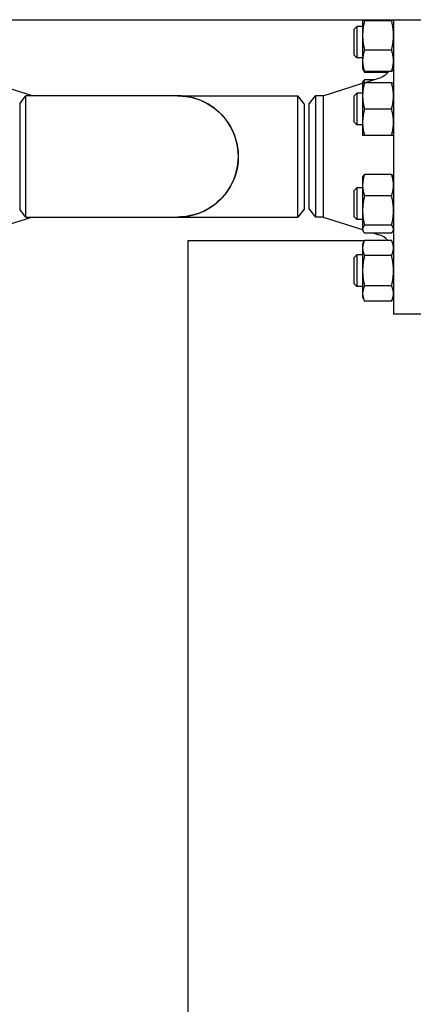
# Model space of a CAD drawing. Header units: inches. Extents: x 24 to 1128, y -69 to 748.
# Tile 657 of 661: x 673 to 683, y 662 to 685. Entities that reach past the tile are written whole.
import ezdxf

# ---------------------------------------------------------------- set-up
doc = ezdxf.new("R2010")
doc.units = ezdxf.units.IN
doc.header["$LTSCALE"] = 32
doc.header["$MEASUREMENT"] = 0
doc.layers.add('Visible (ANSI)', color=7, linetype='Continuous', lineweight=30)

msp = doc.modelspace()

# ---------------------------------------------------------------- linework, layer by layer
at = {"layer": 'Visible (ANSI)'}
for p, q in [((660.71813, 684.91853), (722.14856, 684.91853)), ((681.22563, 684.69724), (681.28813, 684.75974)), ((681.28813, 684.75974), (681.28813, 684.00974)), ((681.42663, 684.75974), (681.28813, 684.75974)), ((681.42663, 684.91853), (681.42663, 684.5465)), ((682.11555, 684.89505), (681.47172, 684.89505)), ((682.16063, 684.91853), (682.16063, 677.91853)), ((681.22563, 684.07224), (681.22563, 684.69724)), ((681.42663, 684.5465), (681.42663, 683.94279)), ((681.22563, 684.07224), (681.28813, 684.00974)), ((682.11555, 684.19795), (681.47172, 684.19795)), ((681.42663, 684.00974), (681.28813, 684.00974)), ((681.42663, 683.94279), (681.42663, 683.75974)), ((681.42663, 683.75974), (681.43691, 683.73769)), ((681.43691, 683.73769), (681.47172, 683.66305)), ((682.11555, 683.68764), (681.47172, 683.68764)), ((682.02575, 683.66305), (681.47172, 683.66305)), ((682.16063, 683.75974), (682.15035, 683.73769)), ((673.58397, 683.10853), (672.64463, 683.40605)), ((680.4873, 683.10853), (681.42663, 683.40605)), ((681.42663, 683.41862), (681.43691, 683.44067)), ((681.42663, 683.41862), (681.42663, 683.10612)), ((681.46632, 683.41862), (681.81161, 683.52798)), ((681.69395, 683.49072), (681.47172, 683.49072)), ((682.11555, 683.41862), (681.47172, 683.41862)), ((677.03293, 683.10853), (673.42802, 683.10853)), ((677.03293, 683.10853), (679.89176, 683.10853)), ((679.89176, 680.22853), (679.89176, 683.10853)), ((680.03563, 682.92103), (679.89176, 683.10853)), ((680.16063, 682.92103), (680.30451, 683.10853)), ((680.4873, 683.10853), (680.30451, 683.10853)), ((680.30451, 683.10853), (680.30451, 680.22853)), ((680.4873, 683.10853), (680.4873, 680.22853)), ((681.22563, 683.10612), (681.28813, 683.16862)), ((681.22563, 682.48112), (681.22563, 683.10612)), ((681.28813, 683.16862), (681.28813, 682.41862)), ((681.42663, 683.16862), (681.28813, 683.16862)), ((681.42663, 683.10612), (681.42663, 682.48112)), ((673.28563, 682.92099), (673.28563, 680.41605)), ((680.03563, 682.92103), (680.03563, 680.41603)), ((680.16063, 680.41603), (680.16063, 682.92103)), ((682.11555, 682.79362), (681.47172, 682.79362)), ((681.22563, 682.48112), (681.28813, 682.41862)), ((681.42663, 682.41862), (681.28813, 682.41862)), ((681.42663, 682.48112), (681.42663, 682.16862)), ((682.11555, 682.16862), (681.47172, 682.16862)), ((682.11555, 681.24054), (681.47172, 681.24054)), ((681.42663, 681.16844), (681.43691, 681.19049)), ((681.42663, 681.16844), (681.42663, 680.98538)), ((682.16063, 681.16844), (682.15035, 681.19049)), ((681.22563, 680.85594), (681.28813, 680.91844)), ((681.22563, 680.23094), (681.22563, 680.85594)), ((681.28813, 680.91844), (681.28813, 680.16844)), ((681.42663, 680.91844), (681.28813, 680.91844)), ((681.42663, 680.98538), (681.42663, 680.38168)), ((682.11555, 680.73023), (681.47172, 680.73023)), ((680.03563, 680.41603), (679.89176, 680.22853)), ((680.16063, 680.41603), (680.30451, 680.22853)), ((681.42663, 680.38168), (681.42663, 679.93974)), ((673.58397, 680.22853), (672.64463, 679.93101)), ((673.42802, 680.22853), (677.03293, 680.22853)), ((677.03293, 680.22853), (679.89176, 680.22853)), ((680.4873, 680.22853), (680.30451, 680.22853)), ((680.4873, 680.22853), (681.42663, 679.93101)), ((681.22563, 680.23094), (681.28813, 680.16844)), ((681.42663, 680.16844), (681.28813, 680.16844)), ((681.42663, 679.93974), (681.42663, 679.91844)), ((681.42663, 679.91844), (681.43691, 679.89639)), ((682.11555, 680.03313), (681.47172, 680.03313)), ((682.11555, 679.84634), (681.47172, 679.84634)), ((681.69395, 679.84634), (681.81161, 679.80908)), ((682.16063, 679.91844), (682.15035, 679.89639)), ((677.28063, 557.66853), (677.28063, 679.66853)), ((677.28063, 679.66853), (681.46916, 679.66853)), ((681.42663, 679.57732), (681.47172, 679.67401)), ((682.11555, 679.67401), (681.47172, 679.67401)), ((682.16063, 679.57732), (682.11555, 679.67401)), ((681.42663, 679.57732), (681.42663, 679.49359)), ((681.42663, 679.49359), (681.42663, 678.95232)), ((681.22563, 679.26482), (681.28813, 679.32732)), ((681.22563, 678.63982), (681.22563, 679.26482)), ((681.28813, 679.32732), (681.28813, 678.57732)), ((681.42663, 679.32732), (681.28813, 679.32732)), ((682.11555, 679.31317), (681.47172, 679.31317)), ((681.42663, 678.95232), (681.42663, 678.41106)), ((681.22563, 678.63982), (681.28813, 678.57732)), ((681.42663, 678.57732), (681.28813, 678.57732)), ((682.11555, 678.59148), (681.47172, 678.59148)), ((681.42663, 678.41106), (681.42663, 678.32732)), ((681.42663, 678.32732), (681.47172, 678.23064)), ((682.11555, 678.23064), (681.47172, 678.23064)), ((682.16063, 678.32732), (682.11555, 678.23064)), ((683.10063, 677.91853), (682.16063, 677.91853))]:
    msp.add_line(p, q, dxfattribs=at)
for centre, radius, start, end in [((681.66063, 684.00464), 0.5, 287.574716, 320.653371), ((677.03563, 681.66853), 1.44, 269.94622, 90.05378), ((681.66063, 679.33242), 0.5, 43.093605, 72.425284)]:
    msp.add_arc(centre, radius, start, end, dxfattribs=at)
for points, weights in [([(681.47172, 684.89505), (681.42663, 684.70826), (681.42663, 684.5465)], [1, 1.0379548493, 1]), ([(681.45269, 684.91853), (681.46083, 684.90713), (681.47172, 684.89505)], [1.01363369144, 1.00890715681, 1]), ([(682.11555, 684.89505), (682.12643, 684.90713), (682.13458, 684.91853)], [1, 1.00890715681, 1.01363369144]), ([(682.16063, 684.5465), (682.16063, 684.70826), (682.11555, 684.89505)], [1, 1.0379548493, 1]), ([(681.42663, 684.5465), (681.42663, 684.38474), (681.47172, 684.19795)], [1, 1.0379548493, 1]), ([(682.11555, 684.19795), (682.16063, 684.38474), (682.16063, 684.5465)], [1, 1.0379548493, 1]), ([(681.47172, 684.19795), (681.42663, 684.06121), (681.42663, 683.94279)], [1, 1.0379548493, 1]), ([(682.16063, 683.94279), (682.16063, 684.06121), (682.11555, 684.19795)], [1, 1.0379548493, 1]), ([(681.42663, 683.94279), (681.42663, 683.82438), (681.47172, 683.68764)], [1, 1.0379548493, 1]), ([(682.11555, 683.68764), (682.16063, 683.82438), (682.16063, 683.94279)], [1, 1.0379548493, 1]), ([(681.47172, 683.68764), (681.44795, 683.71403), (681.43691, 683.73769)], [1, 1.01965956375, 1.01895290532]), ([(681.45065, 683.71403), (681.45945, 683.68936), (681.47172, 683.66305)], [1.01477953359, 1.01005189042, 1]), ([(682.15035, 683.73769), (682.13932, 683.71403), (682.11555, 683.68764)], [1.01895290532, 1.01965956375, 1]), ([(681.42663, 683.41862), (681.42663, 683.41862), (681.47172, 683.41862)], [1, 1.0379548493, 1]), ([(681.47172, 683.41862), (681.42663, 683.25115), (681.42663, 683.10612)], [1, 1.0379548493, 1]), ([(681.43691, 683.44067), (681.44795, 683.46433), (681.47172, 683.49072)], [1.01895290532, 1.01965956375, 1]), ([(681.47172, 683.49072), (681.45945, 683.4535), (681.45065, 683.41862)], [1, 1.01005189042, 1.01477953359]), ([(682.16063, 683.10612), (682.16063, 683.25115), (682.11555, 683.41862)], [1, 1.0379548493, 1]), ([(682.11555, 683.41862), (682.16063, 683.41862), (682.16063, 683.41862)], [1, 1.0379548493, 1]), ([(681.42663, 683.10612), (681.42663, 682.96109), (681.47172, 682.79362)], [1, 1.0379548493, 1]), ([(682.11555, 682.79362), (682.16063, 682.96109), (682.16063, 683.10612)], [1, 1.0379548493, 1]), ([(681.47172, 682.79362), (681.42663, 682.62615), (681.42663, 682.48112)], [1, 1.0379548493, 1]), ([(682.16063, 682.48112), (682.16063, 682.62615), (682.11555, 682.79362)], [1, 1.0379548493, 1]), ([(681.42663, 682.48112), (681.42663, 682.33609), (681.47172, 682.16862)], [1, 1.0379548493, 1]), ([(682.11555, 682.16862), (682.16063, 682.33609), (682.16063, 682.48112)], [1, 1.0379548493, 1]), ([(681.47172, 682.16862), (681.42663, 682.16862), (681.42663, 682.16862)], [1, 1.0379548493, 1]), ([(682.16063, 682.16862), (682.16063, 682.16862), (682.11555, 682.16862)], [1, 1.0379548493, 1]), ([(681.47172, 681.24054), (681.42663, 681.1038), (681.42663, 680.98538)], [1, 1.0379548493, 1]), ([(681.43691, 681.19049), (681.44795, 681.21415), (681.47172, 681.24054)], [1.01895290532, 1.01965956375, 1]), ([(682.16063, 680.98538), (682.16063, 681.1038), (682.11555, 681.24054)], [1, 1.0379548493, 1]), ([(682.11555, 681.24054), (682.13932, 681.21415), (682.15035, 681.19049)], [1, 1.01965956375, 1.01895290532]), ([(681.42663, 680.98538), (681.42663, 680.86696), (681.47172, 680.73023)], [1, 1.0379548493, 1]), ([(682.11555, 680.73023), (682.16063, 680.86696), (682.16063, 680.98538)], [1, 1.0379548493, 1]), ([(681.47172, 680.73023), (681.42663, 680.54344), (681.42663, 680.38168)], [1, 1.0379548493, 1]), ([(682.16063, 680.38168), (682.16063, 680.54344), (682.11555, 680.73023)], [1, 1.0379548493, 1]), ([(681.42663, 680.38168), (681.42663, 680.21992), (681.47172, 680.03313)], [1, 1.0379548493, 1]), ([(682.11555, 680.03313), (682.16063, 680.21992), (682.16063, 680.38168)], [1, 1.0379548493, 1]), ([(681.47172, 680.03313), (681.42663, 679.98308), (681.42663, 679.93974)], [1, 1.0379548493, 1]), ([(681.42663, 679.93974), (681.42663, 679.89639), (681.47172, 679.84634)], [1, 1.0379548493, 1]), ([(682.16063, 679.93974), (682.16063, 679.98308), (682.11555, 680.03313)], [1, 1.0379548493, 1]), ([(682.11555, 679.84634), (682.16063, 679.89639), (682.16063, 679.93974)], [1, 1.0379548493, 1]), ([(681.47172, 679.67401), (681.42663, 679.57732), (681.42663, 679.49359)], [1, 1.0379548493, 1]), ([(682.16063, 679.49359), (682.16063, 679.57732), (682.11555, 679.67401)], [1, 1.0379548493, 1]), ([(681.42663, 679.49359), (681.42663, 679.40986), (681.47172, 679.31317)], [1, 1.0379548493, 1]), ([(682.11555, 679.31317), (682.16063, 679.40986), (682.16063, 679.49359)], [1, 1.0379548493, 1]), ([(681.47172, 679.31317), (681.42663, 679.11979), (681.42663, 678.95232)], [1, 1.0379548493, 1]), ([(682.16063, 678.95232), (682.16063, 679.11979), (682.11555, 679.31317)], [1, 1.0379548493, 1]), ([(681.42663, 678.95232), (681.42663, 678.78486), (681.47172, 678.59148)], [1, 1.0379548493, 1]), ([(682.11555, 678.59148), (682.16063, 678.78486), (682.16063, 678.95232)], [1, 1.0379548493, 1]), ([(681.47172, 678.59148), (681.42663, 678.49479), (681.42663, 678.41106)], [1, 1.0379548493, 1]), ([(682.16063, 678.41106), (682.16063, 678.49479), (682.11555, 678.59148)], [1, 1.0379548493, 1]), ([(681.42663, 678.41106), (681.42663, 678.32732), (681.47172, 678.23064)], [1, 1.0379548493, 1]), ([(682.11555, 678.23064), (682.16063, 678.32732), (682.16063, 678.41106)], [1, 1.0379548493, 1])]:
    msp.add_rational_spline(points, weights, degree=2, dxfattribs=at)
for points in [[(673.28563, 682.92103), (673.3331, 682.98353), (673.38056, 683.04603), (673.42802, 683.10853)], [(673.42802, 680.22853), (673.38056, 680.29103), (673.3331, 680.35353), (673.28563, 680.41603)]]:
    msp.add_open_spline(points, degree=3, dxfattribs=at)
for points, knots in [([(673.42802, 680.22855), (673.42802, 680.22863), (673.42802, 680.26388), (673.42802, 680.41111), (673.42801, 680.53449), (673.42801, 680.84577), (673.42801, 681.03327), (673.42801, 681.44077), (673.42801, 681.66105), (673.42801, 682.08748), (673.42801, 682.29337), (673.42801, 682.65229), (673.42801, 682.80456), (673.42802, 683.02276), (673.42802, 683.0886), (673.42802, 683.10722), (673.42802, 683.10851), (673.42802, 683.10848)], [-1.57267431, -1.57267431, -1.57267431, -1.57267431, -1.1908901, -1.1908901, -0.74775686, -0.74775686, -0.30609723, -0.30609723, 0.1436733, 0.1436733, 0.59274122, 0.59274122, 1.04590561, 1.04590561, 1.49882494, 1.49882494, 1.57267431, 1.57267431, 1.57267431, 1.57267431]), ([(677.03293, 683.10848), (677.06838, 683.10851), (677.10382, 683.10722), (677.35595, 683.0886), (677.56881, 683.02276), (677.94464, 682.80456), (678.10731, 682.65229), (678.34874, 682.29337), (678.42809, 682.08748), (678.48972, 681.66105), (678.47181, 681.44077), (678.34316, 681.03327), (678.23421, 680.84577), (677.94597, 680.53449), (677.76662, 680.41111), (677.39931, 680.26388), (677.21617, 680.22863), (677.03293, 680.22855)], [-1.57267427, -1.57267427, -1.57267427, -1.57267427, -1.49882494, -1.49882494, -1.04590561, -1.04590561, -0.59274122, -0.59274122, -0.1436733, -0.1436733, 0.30609723, 0.30609723, 0.74775686, 0.74775686, 1.1908901, 1.1908901, 1.57267427, 1.57267427, 1.57267427, 1.57267427])]:
    msp.add_open_spline(points, degree=3, knots=knots, dxfattribs=at)

doc.saveas('drawing.dxf')
